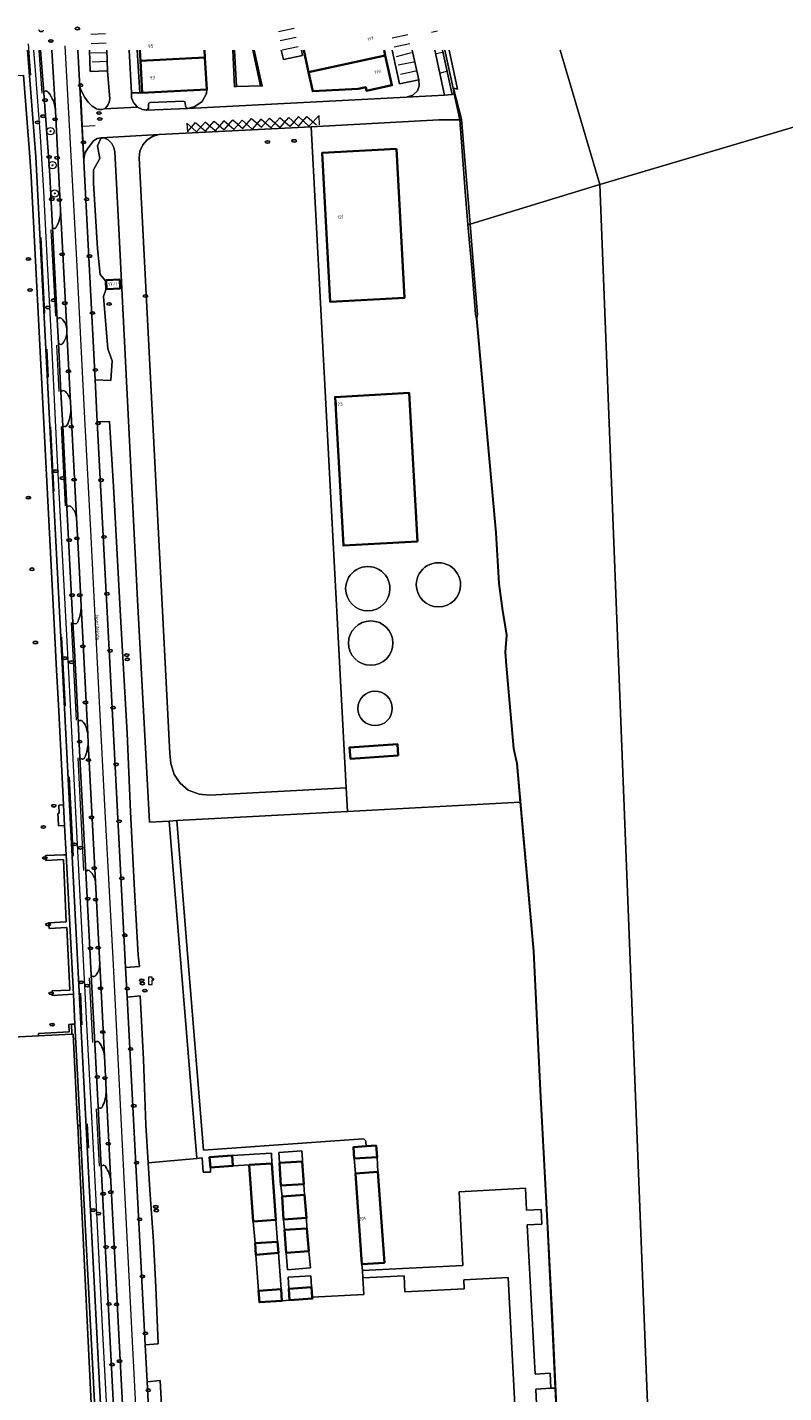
# Model space of a CAD drawing. Header units: metres. Extents: x 103671 to 105190, y 427150 to 429171.
# Tile 319 of 320: x 104665 to 104870, y 428800 to 429171. Entities that reach past the tile are written whole.
import ezdxf
from ezdxf.enums import TextEntityAlignment as Align

# ---------------------------------------------------------------- set-up
doc = ezdxf.new("R2010")
doc.units = ezdxf.units.M
for name, color, linetype, lineweight in [('B-WE-GR-BEPLANTING_CULTUUR_HEESTERS-GV', 253, 'Continuous', 18), ('B-WE-GR-BOOM-S', 253, 'Continuous', 25), ('B-WE-IE-MEUBILAIR-S', 253, 'Continuous', 25), ('B-WE-IE-TERREINAFSCHEIDING_KUNSTMATIG_HEKWERK-G', 253, 'IE-TERREINAFSCHEIDING_KUNSTMATIG-SO', 18), ('B-WE-IE-TERREINAFSCHEIDING_KUNSTMATIG_MUUR-GV', 253, 'Continuous', 18), ('B-WE-KL-WATER-S', 253, 'Continuous', 25), ('B-WE-OG-BEBOUWING-GV', 253, 'Continuous', 35), ('B-WE-OG-BEBOUWING-T18', 7, 'Continuous', 18), ('B-WE-OG-BEBOUWING_OPSLAGTANK-GV', 253, 'Continuous', 18), ('B-WE-OG-TERREIN_BEGROEID-GV', 253, 'Continuous', 18), ('B-WE-OG-TERREIN_ERF-GV', 253, 'Continuous', 18), ('B-WE-OG-TOPOGRAFIE-T18', 7, 'Continuous', 18), ('B-WE-OG-WATER-GV', 253, 'Continuous', 18), ('B-WE-OG-WEG-GV', 253, 'Continuous', 18), ('B-WE-VH-GESLOTENVERHARDING-GV', 253, 'Continuous', 18), ('B-WE-VH-GESLOTENVERHARDING_ASFALT-GV', 253, 'Continuous', 18), ('B-WE-VH-HALFVERHARDING_GRIND-GV', 253, 'Continuous', 18), ('B-WE-VH-ONVERHARD_ZAND-GV', 253, 'Continuous', 18), ('B-WE-VH-OPENVERHARDING_BETONELEMENT-GV', 253, 'Continuous', 18), ('B-WE-VH-OPENVERHARDING_BETONSTRAATSTEEN-GV', 253, 'Continuous', 18), ('B-WE-VH-OPENVERHARDING_TEGEL-GV', 253, 'Continuous', 18), ('B-WE-VW-MARKERING_PICTOGRAM-G', 253, 'Continuous', 18)]:
    doc.layers.add(name, color=color, linetype=linetype, lineweight=lineweight)
doc.styles.add('NLCS-ISO', font='NLCS-ISO.ttf')
doc.styles.add('NLCS-ISO-M500-T18', font='NLCS-ISO.ttf', dxfattribs={"height": 0.9})
doc.linetypes.add('IE-TERREINAFSCHEIDING_KUNSTMATIG-SO', pattern='A,4,[82,NLCS.SHX,S=0.75,R=90,X=0,Y=0],4,-2', length=10)

# ---------------------------------------------------------------- blocks, each defined once
blk = doc.blocks.new('SKL-WATER_POMP-SO')
at = {"color": 0, "linetype": 'ByBlock', "lineweight": 18}
blk.add_lwpolyline([(1, 1.09), (1, 2), (-1, 2), (-1, -2), (1, -2), (1, 0.57), (1.85, 0.57), (1.85, 1.09)], close=True, dxfattribs=at)
blk = doc.blocks.new('SIE-MEUBILAIR_PUT_RIOOLPUT-SO')
blk.add_ellipse((0, 0), major_axis=(1.25, 0), ratio=0.54)
at = {"style": 'NLCS-ISO'}
blk.add_text('ri', height=0.75, dxfattribs=at).set_placement((-0.04, 0.07), align=Align.MIDDLE_CENTER)
blk = doc.blocks.new('SIE-MEUBILAIR_PUT_KOLK-SO')
blk.add_ellipse((0, 0), major_axis=(1.25, 0), ratio=0.54)
at = {"style": 'NLCS-ISO'}
blk.add_text('klk', height=0.75, dxfattribs=at).set_placement((0.03, 0), align=Align.MIDDLE_CENTER)
blk = doc.blocks.new('SGR-BOOM_GBKN-SO')
at = {"linetype": 'ByBlock', "lineweight": 18}
h = blk.add_hatch(color=0, dxfattribs=at)
h.dxf.hatch_style = 1
edge = h.paths.add_edge_path()
edge.add_arc((0, 0), 0.25, 0, 360)
at = {"color": 0, "linetype": 'ByBlock', "lineweight": 18}
for radius in [2, 0.25]:
    blk.add_circle((0, 0), radius, dxfattribs=at)
at = {"color": 0, "linetype": 'ByBlock', "lineweight": 18, "style": 'NLCS-ISO'}
blk.add_attdef('SOORT', (2.5, 0), '', height=1.5, dxfattribs=at)

msp = doc.modelspace()

# ---------------------------------------------------------------- linework, layer by layer
at = {"layer": 'B-WE-GR-BEPLANTING_CULTUUR_HEESTERS-GV'}
for points in [[(104670.793, 429153.008, 0.677508), (104669.557, 429152.887)], [(104672.765, 429147.988, 0.1573478), (104670.793, 429153.008)], [(104672.846, 429116.24, 0.1467885), (104674.155, 429121.167)], [(104671.933, 429116.372, 0.6136805), (104672.846, 429116.24)], [(104674.334, 429091.729, 0.5095802), (104673.25, 429091.419)], [(104674.499, 429091.543, 0.0885145), (104674.334, 429091.729)], [(104675.83, 429088.816, 0.1575489), (104674.499, 429091.543)], [(104673.554, 429085.088, 0.6563847), (104674.748, 429084.961)], [(104674.766, 429084.996, 0.1632743), (104675.876, 429087.93)], [(104675.436, 429071.841, 0.5508088), (104674.248, 429071.675)], [(104676.867, 429068.801, 0.180253), (104675.436, 429071.841)], [(104676.184, 429063.391, 0.1025725), (104676.939, 429067.403)], [(104674.72, 429062.572, 0.0612919), (104674.847, 429062.454)], [(104674.847, 429062.454, 0.5217035), (104675.935, 429062.834)], [(104675.935, 429062.834, 0.0154735), (104676.184, 429063.391)], [(104677.088, 429040.496, 0.5825611), (104675.868, 429040.407)], [(104678.481, 429037.638, 0.1510706), (104677.088, 429040.496)], [(104679.017, 429009.94, 0.0899257), (104679.727, 429013.573)], [(104677.482, 429009.232, 0.6373345), (104678.695, 429009.201)], [(104678.695, 429009.201, 0.0193905), (104679.017, 429009.94)], [(104680.087, 428982.345, 0.6286909), (104678.885, 428982.148)], [(104680.946, 428981.045, 0.0984492), (104680.087, 428982.345)], [(104681.523, 428978.899, 0.0506395), (104680.946, 428981.045)], [(104680.621, 428972.468, 0.0544263), (104681.391, 428974.706)], [(104681.391, 428974.706, 0.0411152), (104681.647, 428976.504)], [(104679.382, 428972.548, 0.6039631), (104680.621, 428972.468)], [(104682.201, 428941.677, 0.5956523), (104680.986, 428941.585)], [(104683.596, 428938.869, 0.1500493), (104682.201, 428941.677)], [(104683.663, 428913.445, 0.1723676), (104684.757, 428916.449)], [(104682.435, 428913.595, 0.6157981), (104683.663, 428913.445)], [(104684.625, 428895.286, 0.6007354), (104683.399, 428894.983)], [(104686.043, 428891.626, 0.1196234), (104684.625, 428895.286)], [(104685.494, 428877.874, 0.1092232), (104686.526, 428882.294)], [(104684.29, 428877.772, 0.6427481), (104685.494, 428877.874)], [(104686.315, 428861.607, 0.7341509), (104685.134, 428861.478)], [(104687.807, 428857.566, 0.1155549), (104686.315, 428861.607)]]:
    msp.add_lwpolyline(points, format="xyb", dxfattribs=at)
at = {"layer": 'B-WE-GR-BEPLANTING_CULTUUR_HEESTERS-GV', "flags": 128}
for points in [[(104669.557, 429152.887), (104670.853, 429135.692), (104671.206, 429130.416), (104671.933, 429116.372)], [(104674.155, 429121.167), (104674.151, 429121.237), (104672.769, 429147.919), (104672.765, 429147.988)], [(104673.25, 429091.419), (104673.239, 429091.385), (104673.229, 429091.351), (104673.554, 429085.088)], [(104675.876, 429087.93), (104675.83, 429088.816)], [(104674.748, 429084.961), (104674.757, 429084.978), (104674.766, 429084.996)], [(104674.248, 429071.675), (104674.72, 429062.572)], [(104676.939, 429067.403), (104676.867, 429068.801)], [(104675.868, 429040.407), (104677.482, 429009.232)], [(104679.727, 429013.573), (104679.25, 429022.793), (104678.481, 429037.638)], [(104678.885, 428982.148), (104679.382, 428972.548)], [(104681.647, 428976.504), (104681.523, 428978.899)], [(104680.986, 428941.585), (104682.435, 428913.595)], [(104684.757, 428916.449), (104683.596, 428938.869)], [(104683.399, 428894.983), (104684.29, 428877.772)], [(104686.526, 428882.294), (104686.043, 428891.626)], [(104685.134, 428861.478), (104689.047, 428785.935)], [(104691.302, 428790.084), (104691.302, 428790.09), (104687.807, 428857.566)]]:
    msp.add_lwpolyline(points, dxfattribs=at)
at = {"layer": 'B-WE-IE-TERREINAFSCHEIDING_KUNSTMATIG_HEKWERK-G', "flags": 128}
msp.add_lwpolyline([(104668.159, 428897.068), (104677.229, 428897.523), (104677.533, 428897.538), (104678.743, 428873.376), (104678.774, 428872.754), (104678.776, 428872.718), (104679.075, 428866.612), (104679.077, 428866.571), (104683.225, 428780.555), (104683.558, 428773.654), (104682.916, 428773.623), (104684.149, 428750), (104685.994, 428714.644)], dxfattribs=at)
at = {"layer": 'B-WE-IE-TERREINAFSCHEIDING_KUNSTMATIG_MUUR-GV', "flags": 128}
for points in [[(104720.82, 429164.479), (104721.338, 429154.513), (104721.815, 429154.538), (104721.298, 429164.479)], [(104726.25, 429164.479), (104728.377, 429154.729), (104728.798, 429154.688), (104726.621, 429164.479)], [(104778.311, 429164.479), (104780.561, 429154.132), (104780.89, 429152.598), (104782.402, 429145.55), (104783.22, 429134.637), (104783.877, 429126.132), (104784.563, 429117.144), (104785.205, 429117.201), (104784.434, 429126.136), (104783.735, 429134.731), (104782.859, 429145.692), (104780.66, 429154.153), (104781.803, 429153.881), (104779.533, 429164.479)], [(104808.959, 428788.717), (104807.395, 428822.233), (104806.295, 428844.96), (104804.253, 428882.265), (104802.499, 428920.033), (104797.961, 428970.949), (104797.072, 428975.043), (104795.073, 428997.526), (104794.81, 429001.111), (104795.176, 429005.736), (104794.82, 429008.052), (104794.501, 429009.74), (104794.036, 429012.361), (104793.077, 429019.75), (104792.244, 429033.478), (104787.299, 429088.648), (104787.002, 429091.621), (104787.197, 429092.739), (104786.175, 429104.699), (104785.205, 429117.201), (104784.563, 429117.144), (104785.715, 429104.29), (104786.66, 429092.79), (104786.911, 429091.516), (104787.2, 429088.639), (104792.145, 429033.471), (104792.977, 429019.74), (104793.938, 429012.346), (104794.403, 429009.722), (104794.722, 429008.035), (104795.076, 429005.732), (104794.71, 429001.111), (104794.974, 428997.518), (104796.974, 428975.027), (104797.862, 428970.933), (104798.798, 428960.429), (104802.4, 428920.026), (104804.153, 428882.26), (104806.196, 428844.955), (104807.283, 428822.505), (104808.263, 428801.501), (104808.859, 428788.712)]]:
    msp.add_lwpolyline(points, dxfattribs=at)
at = {"layer": 'B-WE-OG-BEBOUWING-GV', "flags": 128}
for points in [[(104695.605, 429164.479), (104695.772, 429161.522), (104713.28, 429162.469), (104713.171, 429164.479)], [(104740.085, 429164.479), (104741.395, 429158.457), (104762.191, 429162.983), (104761.864, 429164.479)]]:
    msp.add_lwpolyline(points, dxfattribs=at)
for points in [[(104713.28, 429162.469), (104695.772, 429161.522), (104696.262, 429152.839), (104703.136, 429153.202), (104713.751, 429153.762)], [(104762.191, 429162.983), (104741.395, 429158.457), (104742.519, 429153.289), (104754.785, 429153.942), (104756.866, 429154.377), (104757.074, 429153.419), (104763.958, 429154.915)], [(104765.266, 429137.691), (104745.087, 429136.62), (104747.206, 429096.187), (104767.388, 429097.245)], [(104690.199, 429102.188), (104686.486, 429102.01), (104686.583, 429099.615), (104690.296, 429099.794)], [(104770.886, 429031.152), (104768.702, 429071.446), (104748.559, 429070.354), (104750.818, 429030.064)], [(104765.7, 428973.069), (104765.496, 428976.164), (104752.522, 428975.31), (104752.731, 428972.216)], [(104759.937, 428864.192), (104759.68, 428867.311), (104757.016, 428867.107), (104753.548, 428866.842), (104753.764, 428863.762)], [(104720.69, 428864.605), (104714.524, 428864.182), (104714.772, 428861.322), (104720.87, 428861.777)], [(104731.446, 428862.462), (104725.313, 428862.062), (104726.39, 428846.676), (104732.532, 428847.118)], [(104740.078, 428856.807), (104739.645, 428862.995), (104733.505, 428862.593), (104733.901, 428856.446)], [(104760.187, 428860.179), (104754.068, 428859.714), (104755.826, 428835.108), (104761.957, 428835.526)], [(104734.19, 428853.485), (104734.616, 428847.289), (104740.784, 428847.719), (104740.303, 428853.895)], [(104735.27, 428838.235), (104741.44, 428838.656), (104740.943, 428844.841), (104734.828, 428844.418)], [(104726.86, 428840.822), (104727.086, 428837.675), (104733.232, 428838.168), (104732.985, 428841.215)], [(104742.156, 428828.877), (104736.012, 428828.452), (104736.236, 428825.353), (104742.401, 428825.799), (104742.369, 428826.195)], [(104733.942, 428828.361), (104727.801, 428827.932), (104728.056, 428824.806), (104734.174, 428825.185)]]:
    msp.add_lwpolyline(points, close=True, dxfattribs=at)
at = {"layer": 'B-WE-OG-BEBOUWING_OPSLAGTANK-GV'}
for points in [[(104782.589, 429019.412, 1.0000833), (104770.583, 429019.409)], [(104763.452, 429018.373, 1.0000832), (104751.435, 429018.373)], [(104751.435, 429018.373, 0.9999168), (104763.452, 429018.373)], [(104770.583, 429019.409, 0.9999167), (104782.589, 429019.412)], [(104764.265, 429003.6, 1), (104752.217, 429003.6)], [(104752.217, 429003.6, 1), (104764.265, 429003.6)], [(104764.078, 428985.873, 1), (104754.774, 428985.873)], [(104754.774, 428985.873, 1), (104764.078, 428985.873)]]:
    msp.add_lwpolyline(points, format="xyb", dxfattribs=at)
at = {"layer": 'B-WE-OG-TERREIN_BEGROEID-GV'}
msp.add_lwpolyline([(104668.246, 429169.938, 0.6624417), (104669.498, 429169.817)], format="xyb", dxfattribs=at)
at = {"layer": 'B-WE-OG-TERREIN_BEGROEID-GV', "flags": 128}
for points in [[(104683.491, 429075.042), (104684.083, 429063.64), (104687.359, 429063.726), (104688.506, 429046.101), (104690.422, 429010.896), (104692.151, 428979.147), (104693.116, 428957.794), (104694.198, 428936.565), (104695.134, 428918.952), (104695.569, 428915.899), (104691.777, 428915.569), (104692.194, 428907.553), (104695.709, 428907.932), (104696.666, 428890.657), (104697.269, 428872.957), (104697.891, 428862.615), (104711.128, 428863.823), (104703.601, 428955.33), (104698.22, 428955.046), (104695.034, 429015.323), (104689.896, 429115.966), (104689.27, 429128.232), (104688.874, 429136.884), (104688.593, 429138.002), (104688.022, 429139.146), (104687.012, 429140.142), (104686.144, 429140.573), (104685.129, 429140.701), (104684.184, 429138.527), (104684.791, 429135.056), (104683.052, 429131.966), (104683.058, 429128.321), (104684.183, 429110.675), (104684.834, 429103.628), (104686.324, 429101.869), (104686.427, 429099.401), (104685.776, 429097.606), (104686.993, 429083.45), (104688.084, 429080.203), (104687.79, 429074.8)], [(104690.199, 429102.188), (104690.296, 429099.794), (104686.583, 429099.615), (104686.486, 429102.01)]]:
    msp.add_lwpolyline(points, close=True, dxfattribs=at)
at = {"layer": 'B-WE-OG-TERREIN_ERF-GV', "flags": 128}
for points in [[(104678.843, 429164.479), (104679.369, 429154.358), (104679.861, 429153.156), (104680.721, 429151.617), (104681.645, 429150.344), (104682.715, 429149.273), (104683.888, 429148.514), (104684.52, 429148.322), (104685.334, 429148.342), (104685.917, 429148.516), (104686.275, 429148.69), (104686.981, 429149.524), (104687.354, 429150.335), (104687.483, 429151.228), (104687.315, 429153.271), (104686.855, 429158.846), (104682.121, 429158.605), (104681.938, 429164.479)], [(104694.879, 429164.479), (104695.659, 429152.839), (104696.262, 429152.839), (104695.772, 429161.522), (104695.605, 429164.479)], [(104713.171, 429164.479), (104713.28, 429162.469), (104713.751, 429153.762), (104713.724, 429152.654), (104712.523, 429150.475), (104710.511, 429149.169), (104708.659, 429148.597), (104767.89, 429151.717), (104769.652, 429152.259), (104770.928, 429153.431), (104771.408, 429154.798), (104771.258, 429156.405), (104766.019, 429155.322), (104764.054, 429164.479)], [(104726.621, 429164.479), (104728.798, 429154.688), (104728.377, 429154.729), (104721.815, 429154.538), (104721.338, 429154.513), (104720.82, 429164.479)], [(104739.426, 429164.479), (104739.737, 429163.029), (104734.54, 429161.913), (104733.989, 429164.479)], [(104761.864, 429164.479), (104762.191, 429162.983), (104763.958, 429154.915), (104757.074, 429153.419), (104756.866, 429154.377), (104754.785, 429153.942), (104742.519, 429153.289), (104741.395, 429158.457), (104740.085, 429164.479)], [(104599.998, 428893.497), (104668.159, 428897.068), (104668.127, 428897.704), (104676.428, 428898.133), (104676.334, 428900.175), (104677.093, 428900.191), (104678.025, 428900.21), (104677.603, 428908.352), (104671.898, 428907.982), (104671.847, 428909.239), (104676.62, 428909.472), (104675.809, 428926.45), (104671.017, 428926.192), (104670.905, 428927.753), (104675.692, 428927.979), (104674.918, 428944.932), (104670.107, 428944.666), (104670.05, 428945.956), (104674.947, 428946.135), (104675.646, 428946.161), (104675.235, 428954.11), (104673.606, 428954.026), (104673.454, 428956.215), (104673.394, 428957.413), (104673.793, 428957.433), (104673.675, 428959.682), (104674.943, 428959.747), (104674.561, 428967.135), (104673.542, 428986.809), (104672.969, 428997.883), (104672.859, 429000), (104666.121, 429130.177), (104665.776, 429135.502), (104664.068, 429157.693)], [(104608.803, 428760.929), (104673.938, 428764.108), (104674.627, 428750), (104676.377, 428714.135), (104685.994, 428714.644), (104684.149, 428750), (104682.916, 428773.623), (104683.558, 428773.654), (104683.225, 428780.555), (104679.077, 428866.571), (104679.075, 428866.612), (104678.776, 428872.718), (104678.774, 428872.754), (104678.743, 428873.376), (104677.533, 428897.538), (104677.229, 428897.523), (104668.159, 428897.068), (104599.998, 428893.497)], [(104797.282, 428796.885), (104795.472, 428831.498), (104783.473, 428830.87), (104783.599, 428828.462), (104767.513, 428827.621), (104767.286, 428831.972), (104756.129, 428831.389), (104756.363, 428826.927), (104742.369, 428826.195), (104742.401, 428825.799), (104736.236, 428825.353), (104734.174, 428825.185), (104728.056, 428824.806), (104727.801, 428827.932), (104727.086, 428837.675), (104726.86, 428840.822), (104726.39, 428846.676), (104725.313, 428862.062), (104720.87, 428861.777), (104714.772, 428861.322), (104714.772, 428860.131), (104712.812, 428860.131), (104712.505, 428863.934), (104711.128, 428863.823), (104697.891, 428862.615), (104698.331, 428855.297), (104699.359, 428841.242), (104699.935, 428828.889), (104700.629, 428813.507), (104697.094, 428813.248), (104697.614, 428803.247), (104701.109, 428803.538), (104701.88, 428789.973)], [(104808.859, 428788.712), (104808.263, 428801.501), (104807.072, 428801.471), (104803.009, 428801.259), (104803.221, 428797.196)]]:
    msp.add_lwpolyline(points, dxfattribs=at)
for points in [[(104742.044, 429143.685), (104751.561, 428964.349), (104751.902, 428957.883), (104798.798, 428960.429), (104797.862, 428970.933), (104796.974, 428975.027), (104794.974, 428997.518), (104794.71, 429001.111), (104795.076, 429005.732), (104794.722, 429008.035), (104794.403, 429009.722), (104793.938, 429012.346), (104792.977, 429019.74), (104792.145, 429033.471), (104787.2, 429088.639), (104786.911, 429091.516), (104786.66, 429092.79), (104785.715, 429104.29), (104784.563, 429117.144), (104783.877, 429126.132), (104783.22, 429134.637), (104782.402, 429145.55), (104776.682, 429145.501)], [(104765.266, 429137.691), (104767.388, 429097.245), (104747.206, 429096.187), (104745.087, 429136.62)], [(104768.702, 429071.446), (104770.886, 429031.152), (104750.818, 429030.064), (104748.559, 429070.354)], [(104765.496, 428976.164), (104765.7, 428973.069), (104752.731, 428972.216), (104752.522, 428975.31)], [(104759.68, 428867.311), (104759.937, 428864.192), (104760.187, 428860.179), (104761.957, 428835.526), (104755.826, 428835.108), (104755.976, 428833.373), (104783.23, 428834.798), (104782.186, 428854.777), (104800.161, 428855.717), (104800.471, 428849.794), (104804.463, 428850.003), (104804.672, 428846.01), (104800.68, 428845.801), (104802.796, 428805.322), (104806.859, 428805.534), (104807.072, 428801.471), (104808.263, 428801.501), (104807.283, 428822.505), (104806.196, 428844.955), (104804.153, 428882.26), (104802.4, 428920.026), (104798.798, 428960.429), (104751.902, 428957.883), (104705.632, 428955.438), (104708.195, 428923.864), (104712.888, 428866.026), (104756.15, 428869.084), (104756.561, 428868.984), (104756.853, 428868.7), (104756.937, 428868.333), (104757.016, 428867.107)], [(104733.505, 428862.593), (104739.645, 428862.995), (104739.712, 428863.39), (104739.566, 428865.837), (104733.334, 428865.466)], [(104725.313, 428862.062), (104731.446, 428862.462), (104731.295, 428865.284), (104720.69, 428864.605), (104720.87, 428861.777)], [(104754.068, 428859.714), (104760.187, 428860.179), (104759.937, 428864.192), (104753.764, 428863.762)], [(104734.19, 428853.485), (104740.303, 428853.895), (104740.078, 428856.807), (104733.901, 428856.446)], [(104734.828, 428844.418), (104740.943, 428844.841), (104740.784, 428847.719), (104734.616, 428847.289)], [(104732.532, 428847.118), (104726.39, 428846.676), (104726.86, 428840.822), (104732.985, 428841.215)], [(104727.801, 428827.932), (104733.942, 428828.361), (104733.232, 428838.168), (104727.086, 428837.675)], [(104741.44, 428838.656), (104735.27, 428838.235), (104735.669, 428833.574), (104741.866, 428834.105)], [(104736.012, 428828.452), (104742.156, 428828.877), (104741.977, 428831.984), (104735.838, 428831.63)]]:
    msp.add_lwpolyline(points, close=True, dxfattribs=at)
at = {"layer": 'B-WE-OG-TERREIN_ERF-GV'}
for points in [[(104770.583, 429019.409, -1.0000833), (104782.589, 429019.412)], [(104751.435, 429018.373, -1.0000832), (104763.452, 429018.373)], [(104763.452, 429018.373, -0.9999168), (104751.435, 429018.373)], [(104782.589, 429019.412, -0.9999167), (104770.583, 429019.409)], [(104752.217, 429003.6, -1), (104764.265, 429003.6)], [(104764.265, 429003.6, -1), (104752.217, 429003.6)], [(104754.774, 428985.873, -1), (104764.078, 428985.873)], [(104764.078, 428985.873, -1), (104754.774, 428985.873)]]:
    msp.add_lwpolyline(points, format="xyb", dxfattribs=at)
at = {"layer": 'B-WE-OG-WATER-GV', "flags": 128}
for points in [[(104779.533, 429164.479), (104781.803, 429153.881), (104780.66, 429154.153), (104782.859, 429145.692), (104783.735, 429134.731), (104784.434, 429126.136), (104785.205, 429117.201), (104820.378, 429128.031), (104809.591, 429164.479)], [(104809.591, 429164.479), (104820.378, 429128.031), (104879.52, 429145.541), (104874.996, 429164.479)], [(104879.52, 429145.541), (104820.378, 429128.031), (104836.952, 428702.54)]]:
    msp.add_lwpolyline(points, dxfattribs=at)
msp.add_lwpolyline([(104836.952, 428702.54), (104820.378, 429128.031), (104785.205, 429117.201), (104786.175, 429104.699), (104787.197, 429092.739), (104787.002, 429091.621), (104787.299, 429088.648), (104792.244, 429033.478), (104793.077, 429019.75), (104794.036, 429012.361), (104794.501, 429009.74), (104794.82, 429008.052), (104795.176, 429005.736), (104794.81, 429001.111), (104795.073, 428997.526), (104797.072, 428975.043), (104797.961, 428970.949), (104802.499, 428920.033), (104804.253, 428882.265), (104806.295, 428844.96), (104807.395, 428822.233), (104808.959, 428788.717), (104813.699, 428695.743)], close=True, dxfattribs=at)
at = {"layer": 'B-WE-OG-WEG-GV', "flags": 128}
msp.add_lwpolyline([(104680.409, 429134.352), (104683.491, 429075.042), (104687.79, 429074.8), (104688.084, 429080.203), (104686.993, 429083.45), (104685.776, 429097.606), (104686.427, 429099.401), (104686.324, 429101.869), (104684.834, 429103.628), (104684.183, 429110.675), (104683.058, 429128.321), (104683.052, 429131.966), (104684.791, 429135.056), (104684.184, 429138.527), (104685.129, 429140.701), (104684.062, 429140.441), (104683.067, 429139.872), (104681.673, 429138.055)], dxfattribs=at)
at = {"layer": 'B-WE-OG-WEG-GV'}
msp.add_lwpolyline([(104681.673, 429138.055, 0.1536349), (104680.409, 429134.352)], format="xyb", dxfattribs=at)
at = {"layer": 'B-WE-OG-WEG-GV', "flags": 128}
for points in [[(104691.777, 428915.569), (104695.569, 428915.899), (104695.134, 428918.952), (104694.198, 428936.565), (104693.116, 428957.794), (104692.151, 428979.147), (104690.422, 429010.896), (104688.506, 429046.101), (104687.359, 429063.726), (104684.083, 429063.64), (104687.39, 429000)], [(104692.194, 428907.553), (104697.094, 428813.248), (104700.629, 428813.507), (104699.935, 428828.889), (104699.359, 428841.242), (104698.331, 428855.297), (104697.891, 428862.615), (104697.269, 428872.957), (104696.666, 428890.657), (104695.709, 428907.932)], [(104697.614, 428803.247), (104699.19, 428772.913), (104702.909, 428773.212), (104701.88, 428789.973), (104701.109, 428803.538)]]:
    msp.add_lwpolyline(points, close=True, dxfattribs=at)
at = {"layer": 'B-WE-VH-GESLOTENVERHARDING-GV', "flags": 128}
for points in [[(104721.298, 429164.479), (104721.815, 429154.538), (104728.377, 429154.729), (104726.25, 429164.479)], [(104700.911, 429141.528), (104742.044, 429143.685), (104776.682, 429145.501), (104782.402, 429145.55), (104780.89, 429152.598), (104780.325, 429152.421), (104778.264, 429152.264), (104767.89, 429151.717), (104708.659, 429148.597), (104697.467, 429148.158), (104696.343, 429148.313), (104695.006, 429148.992), (104685.917, 429148.516), (104685.334, 429148.342), (104684.52, 429148.322), (104683.888, 429148.514), (104682.715, 429149.273), (104681.645, 429150.344), (104680.721, 429151.617), (104679.861, 429153.156), (104679.369, 429154.358), (104680.409, 429134.352)], [(104681.673, 429138.055), (104683.067, 429139.872), (104684.062, 429140.441), (104685.129, 429140.701), (104700.911, 429141.528)]]:
    msp.add_lwpolyline(points, dxfattribs=at)
msp.add_lwpolyline([(104685.129, 429140.701), (104686.144, 429140.573), (104687.012, 429140.142), (104688.022, 429139.146), (104688.593, 429138.002), (104688.874, 429136.884), (104689.27, 429128.232), (104689.896, 429115.966), (104695.034, 429015.323), (104698.22, 428955.046), (104703.601, 428955.33), (104705.632, 428955.438), (104751.902, 428957.883), (104751.561, 428964.349), (104714.534, 428962.392), (104711.758, 428962.593), (104708.763, 428963.723), (104706.53, 428965.59), (104704.901, 428967.956), (104704.007, 428970.979), (104703.756, 428973.633), (104695.403, 429135.266), (104695.643, 429137.023), (104696.408, 429138.796), (104697.595, 429140.103), (104699.276, 429141.124), (104700.911, 429141.528)], close=True, dxfattribs=at)
at = {"layer": 'B-WE-VH-GESLOTENVERHARDING-GV'}
msp.add_lwpolyline([(104680.409, 429134.352, -0.1536349), (104681.673, 429138.055)], format="xyb", dxfattribs=at)
at = {"layer": 'B-WE-VH-GESLOTENVERHARDING_ASFALT-GV', "flags": 128}
for points in [[(104665.163, 429164.479), (104667.387, 429135.468), (104667.694, 429130.248), (104674.44, 429000), (104687.388, 428750), (104689.54, 428708.439)], [(104680.986, 428941.585), (104679.382, 428972.548), (104678.885, 428982.148), (104677.96, 429000), (104677.482, 429009.232), (104675.868, 429040.407), (104674.72, 429062.572), (104674.248, 429071.675), (104673.554, 429085.088), (104673.229, 429091.351), (104671.933, 429116.372), (104671.206, 429130.416), (104670.853, 429135.692), (104669.557, 429152.887), (104668.666, 429164.479)], [(104671.807, 429164.479), (104672.765, 429147.988), (104672.769, 429147.919), (104674.151, 429121.237), (104674.155, 429121.167), (104675.83, 429088.816), (104675.876, 429087.93), (104676.867, 429068.801), (104676.939, 429067.403), (104678.114, 429044.722), (104678.481, 429037.638), (104679.25, 429022.793), (104679.727, 429013.573), (104680.43, 429000), (104681.523, 428978.899), (104681.647, 428976.504), (104683.596, 428938.869), (104684.757, 428916.449), (104686.043, 428891.626), (104686.526, 428882.294), (104687.807, 428857.566), (104691.302, 428790.09)], [(104710.208, 428603.725), (104708.167, 428628.373), (104707.129, 428640.911), (104706.76, 428645.366), (104702.934, 428701.515), (104702.67, 428705.947), (104700.381, 428750), (104699.708, 428762.953), (104699.19, 428772.913), (104697.614, 428803.247), (104697.094, 428813.248), (104692.194, 428907.553), (104691.777, 428915.569), (104687.39, 429000), (104684.083, 429063.64), (104683.491, 429075.042), (104680.409, 429134.352), (104679.369, 429154.358), (104678.843, 429164.479)], [(104693.061, 428708.423), (104692.14, 428726.214), (104691.223, 428743.92), (104690.908, 428750), (104689.947, 428768.548), (104689.047, 428785.935), (104685.134, 428861.478), (104684.29, 428877.772), (104683.399, 428894.983), (104682.435, 428913.595), (104680.986, 428941.585)]]:
    msp.add_lwpolyline(points, dxfattribs=at)
at = {"layer": 'B-WE-VH-HALFVERHARDING_GRIND-GV', "flags": 128}
msp.add_lwpolyline([(104777.687, 429164.479), (104780.325, 429152.421), (104780.89, 429152.598), (104780.561, 429154.132), (104778.311, 429164.479)], dxfattribs=at)
for points in [[(104674.943, 428959.747), (104673.675, 428959.682), (104673.793, 428957.433), (104673.394, 428957.413), (104673.454, 428956.215), (104673.606, 428954.026), (104675.235, 428954.11)], [(104675.646, 428946.161), (104674.947, 428946.135), (104670.05, 428945.956), (104670.107, 428944.666), (104674.918, 428944.932), (104675.692, 428927.979), (104670.905, 428927.753), (104671.017, 428926.192), (104675.809, 428926.45), (104676.62, 428909.472), (104671.847, 428909.239), (104671.898, 428907.982), (104677.603, 428908.352)], [(104677.093, 428900.191), (104676.334, 428900.175), (104676.428, 428898.133), (104668.127, 428897.704), (104668.159, 428897.068), (104677.229, 428897.523), (104677.226, 428897.579)]]:
    msp.add_lwpolyline(points, close=True, dxfattribs=at)
at = {"layer": 'B-WE-VH-ONVERHARD_ZAND-GV', "flags": 128}
for points in [[(104742.044, 429143.685), (104700.911, 429141.528), (104699.276, 429141.124), (104697.595, 429140.103), (104696.408, 429138.796), (104695.643, 429137.023), (104695.403, 429135.266), (104703.756, 428973.633), (104704.007, 428970.979), (104704.901, 428967.956), (104706.53, 428965.59), (104708.763, 428963.723), (104711.758, 428962.593), (104714.534, 428962.392), (104751.561, 428964.349)], [(104678.025, 428900.21), (104677.093, 428900.191), (104677.226, 428897.579), (104677.229, 428897.523), (104677.533, 428897.538), (104678.743, 428873.376), (104678.774, 428872.754), (104678.776, 428872.718), (104679.446, 428872.753)], [(104679.762, 428866.648), (104679.075, 428866.612), (104679.077, 428866.571), (104683.225, 428780.555), (104684.216, 428780.606)]]:
    msp.add_lwpolyline(points, close=True, dxfattribs=at)
at = {"layer": 'B-WE-VH-OPENVERHARDING_BETONELEMENT-GV', "flags": 128}
for points in [[(104731.446, 428862.462), (104732.532, 428847.118), (104732.985, 428841.215), (104733.232, 428838.168), (104733.942, 428828.361), (104734.174, 428825.185), (104736.236, 428825.353), (104736.012, 428828.452), (104735.838, 428831.63), (104741.977, 428831.984), (104742.156, 428828.877), (104742.369, 428826.195), (104756.363, 428826.927), (104756.129, 428831.389), (104755.976, 428833.373), (104755.826, 428835.108), (104754.068, 428859.714), (104753.764, 428863.762), (104753.548, 428866.842), (104757.016, 428867.107), (104756.937, 428868.333), (104756.853, 428868.7), (104756.561, 428868.984), (104756.15, 428869.084), (104712.888, 428866.026), (104708.195, 428923.864), (104705.632, 428955.438), (104703.601, 428955.33), (104711.128, 428863.823), (104712.505, 428863.934), (104712.812, 428860.131), (104714.772, 428860.131), (104714.772, 428861.322), (104714.524, 428864.182), (104720.69, 428864.605), (104731.295, 428865.284)], [(104734.616, 428847.289), (104734.19, 428853.485), (104733.901, 428856.446), (104733.505, 428862.593), (104733.334, 428865.466), (104739.566, 428865.837), (104739.712, 428863.39), (104739.645, 428862.995), (104740.078, 428856.807), (104740.303, 428853.895), (104740.784, 428847.719), (104740.943, 428844.841), (104741.44, 428838.656), (104741.866, 428834.105), (104735.669, 428833.574), (104735.27, 428838.235), (104734.828, 428844.418)], [(104783.23, 428834.798), (104755.976, 428833.373), (104756.129, 428831.389), (104767.286, 428831.972), (104767.513, 428827.621), (104783.599, 428828.462), (104783.473, 428830.87), (104795.472, 428831.498), (104797.282, 428796.885), (104803.221, 428797.196), (104803.009, 428801.259), (104807.072, 428801.471), (104806.859, 428805.534), (104802.796, 428805.322), (104800.68, 428845.801), (104804.672, 428846.01), (104804.463, 428850.003), (104800.471, 428849.794), (104800.161, 428855.717), (104782.186, 428854.777)]]:
    msp.add_lwpolyline(points, close=True, dxfattribs=at)
at = {"layer": 'B-WE-VH-OPENVERHARDING_BETONSTRAATSTEEN-GV'}
for points in [[(104669.498, 429169.817, -0.6624417), (104668.246, 429169.938)], [(104669.557, 429152.887, -0.677508), (104670.793, 429153.008)], [(104670.793, 429153.008, -0.1573478), (104672.765, 429147.988)], [(104674.155, 429121.167, -0.1467885), (104672.846, 429116.24)], [(104672.846, 429116.24, -0.6136805), (104671.933, 429116.372)], [(104673.25, 429091.419, -0.5095802), (104674.334, 429091.729)], [(104674.334, 429091.729, -0.0885145), (104674.499, 429091.543)], [(104674.499, 429091.543, -0.1575489), (104675.83, 429088.816)], [(104674.748, 429084.961, -0.6563847), (104673.554, 429085.088)], [(104675.876, 429087.93, -0.1632743), (104674.766, 429084.996)], [(104674.248, 429071.675, -0.5508088), (104675.436, 429071.841)], [(104675.436, 429071.841, -0.180253), (104676.867, 429068.801)], [(104676.939, 429067.403, -0.1025725), (104676.184, 429063.391)], [(104674.847, 429062.454, -0.0612919), (104674.72, 429062.572)], [(104675.935, 429062.834, -0.5217035), (104674.847, 429062.454)], [(104676.184, 429063.391, -0.0154735), (104675.935, 429062.834)], [(104675.868, 429040.407, -0.5825611), (104677.088, 429040.496)], [(104677.088, 429040.496, -0.1510706), (104678.481, 429037.638)], [(104679.727, 429013.573, -0.0899257), (104679.017, 429009.94)], [(104678.695, 429009.201, -0.6373345), (104677.482, 429009.232)], [(104679.017, 429009.94, -0.0193905), (104678.695, 429009.201)], [(104678.885, 428982.148, -0.6286909), (104680.087, 428982.345)], [(104680.087, 428982.345, -0.0984492), (104680.946, 428981.045)], [(104680.946, 428981.045, -0.0506395), (104681.523, 428978.899)], [(104681.391, 428974.706, -0.0544263), (104680.621, 428972.468)], [(104681.647, 428976.504, -0.0411152), (104681.391, 428974.706)], [(104680.621, 428972.468, -0.6039631), (104679.382, 428972.548)], [(104680.986, 428941.585, -0.5956523), (104682.201, 428941.677)], [(104682.201, 428941.677, -0.1500493), (104683.596, 428938.869)], [(104684.757, 428916.449, -0.1723676), (104683.663, 428913.445)], [(104683.663, 428913.445, -0.6157981), (104682.435, 428913.595)], [(104683.399, 428894.983, -0.6007354), (104684.625, 428895.286)], [(104684.625, 428895.286, -0.1196234), (104686.043, 428891.626)], [(104686.526, 428882.294, -0.1092232), (104685.494, 428877.874)], [(104685.494, 428877.874, -0.6427481), (104684.29, 428877.772)], [(104685.134, 428861.478, -0.7341509), (104686.315, 428861.607)], [(104686.315, 428861.607, -0.1155549), (104687.807, 428857.566)]]:
    msp.add_lwpolyline(points, format="xyb", dxfattribs=at)
at = {"layer": 'B-WE-VH-OPENVERHARDING_BETONSTRAATSTEEN-GV', "flags": 128}
for points in [[(104668.666, 429164.479), (104669.557, 429152.887)], [(104672.765, 429147.988), (104671.807, 429164.479)], [(104681.938, 429164.479), (104682.121, 429158.605), (104686.855, 429158.846), (104686.699, 429164.479)], [(104686.699, 429164.479), (104686.855, 429158.846), (104687.315, 429153.271), (104687.483, 429151.228), (104687.354, 429150.335), (104686.981, 429149.524), (104686.275, 429148.69), (104685.917, 429148.516), (104695.006, 429148.992), (104693.918, 429150.257), (104693.38, 429151.467), (104693.38, 429152.839), (104692.769, 429164.479)], [(104692.769, 429164.479), (104693.38, 429152.839), (104695.659, 429152.839), (104694.879, 429164.479)], [(104733.989, 429164.479), (104734.54, 429161.913), (104739.737, 429163.029), (104739.426, 429164.479)], [(104764.054, 429164.479), (104766.019, 429155.322), (104771.258, 429156.405), (104769.481, 429164.479)], [(104769.481, 429164.479), (104771.258, 429156.405), (104771.408, 429154.798), (104770.928, 429153.431), (104769.652, 429152.259), (104767.89, 429151.717), (104778.264, 429152.264), (104775.591, 429164.479)], [(104775.591, 429164.479), (104778.264, 429152.264), (104780.325, 429152.421), (104777.687, 429164.479)], [(104675.83, 429088.816), (104674.155, 429121.167)], [(104671.933, 429116.372), (104673.229, 429091.351), (104673.239, 429091.385), (104673.25, 429091.419)], [(104673.554, 429085.088), (104674.248, 429071.675)], [(104674.766, 429084.996), (104674.757, 429084.978), (104674.748, 429084.961)], [(104676.867, 429068.801), (104675.876, 429087.93)], [(104678.481, 429037.638), (104678.114, 429044.722), (104676.939, 429067.403)], [(104674.72, 429062.572), (104675.868, 429040.407)], [(104680.43, 429000), (104679.727, 429013.573)], [(104677.482, 429009.232), (104677.96, 429000), (104678.885, 428982.148)], [(104681.523, 428978.899), (104680.43, 429000)], [(104683.596, 428938.869), (104681.647, 428976.504)], [(104679.382, 428972.548), (104680.986, 428941.585)], [(104686.043, 428891.626), (104684.757, 428916.449)], [(104682.435, 428913.595), (104683.399, 428894.983)], [(104687.807, 428857.566), (104686.526, 428882.294)], [(104684.29, 428877.772), (104685.134, 428861.478)]]:
    msp.add_lwpolyline(points, dxfattribs=at)
msp.add_lwpolyline([(104697.961, 429149.755), (104697.952, 429148.743), (104697.832, 429148.438), (104697.467, 429148.158), (104708.659, 429148.597), (104708.174, 429148.885), (104707.968, 429149.245), (104707.959, 429150.155), (104707.788, 429150.447), (104707.427, 429150.567), (104698.424, 429150.228), (104698.098, 429150.047)], close=True, dxfattribs=at)
at = {"layer": 'B-WE-VH-OPENVERHARDING_TEGEL-GV', "flags": 128}
for points in [[(104661.755, 429164.479), (104662.338, 429157.56), (104664.068, 429157.693), (104665.776, 429135.502), (104666.121, 429130.177), (104672.859, 429000), (104672.969, 428997.883), (104673.542, 428986.809), (104674.561, 428967.135), (104674.943, 428959.747), (104675.235, 428954.11), (104675.646, 428946.161), (104677.603, 428908.352), (104678.025, 428900.21), (104679.446, 428872.753), (104679.762, 428866.648), (104684.216, 428780.606)], [(104689.54, 428708.439), (104687.388, 428750), (104674.44, 429000), (104667.694, 429130.248), (104667.387, 429135.468), (104665.163, 429164.479)]]:
    msp.add_lwpolyline(points, dxfattribs=at)
for points in [[(104697.952, 429148.743), (104697.961, 429149.755), (104698.098, 429150.047), (104698.424, 429150.228), (104707.427, 429150.567), (104707.788, 429150.447), (104707.959, 429150.155), (104707.968, 429149.245), (104708.174, 429148.885), (104708.659, 429148.597), (104710.511, 429149.169), (104712.523, 429150.475), (104713.724, 429152.654), (104713.751, 429153.762), (104703.136, 429153.202), (104696.262, 429152.839), (104695.659, 429152.839), (104693.38, 429152.839), (104693.38, 429151.467), (104693.918, 429150.257), (104695.006, 429148.992), (104696.343, 429148.313), (104697.467, 429148.158), (104697.832, 429148.438)], [(104679.446, 428872.753), (104678.776, 428872.718), (104679.075, 428866.612), (104679.762, 428866.648)]]:
    msp.add_lwpolyline(points, close=True, dxfattribs=at)
at = {"layer": 'B-WE-VW-MARKERING_PICTOGRAM-G', "flags": 128}
for points in [[(104733.268, 429169.502), (104737.517, 429170.403)], [(104774.748, 429169.304), (104776.297, 429169.648)], [(104665.342, 429166.127), (104666.022, 429157.697)], [(104682.3, 429168.802), (104686.283, 429168.944)], [(104682.402, 429166.265), (104686.455, 429166.432)], [(104733.704, 429167.023), (104738.043, 429167.939)], [(104764.048, 429167.78), (104768.267, 429168.727)], [(104764.619, 429165.302), (104768.823, 429166.248)], [(104667.305, 429158.883), (104666.883, 429164.479)], [(104668.209, 429164.479), (104669.098, 429152.767)], [(104675.334, 429165.653), (104678.481, 429107.593)], [(104682.356, 429163.699), (104686.514, 429163.832)], [(104734.259, 429164.529), (104738.538, 429165.476)], [(104765.182, 429162.762), (104769.317, 429163.818)], [(104776.067, 429163.537), (104777.591, 429163.866)], [(104667.754, 429152.935), (104667.305, 429158.883)], [(104686.649, 429161.388), (104682.677, 429161.165)], [(104765.68, 429160.425), (104769.919, 429161.317)], [(104766.296, 429157.927), (104770.474, 429158.837)], [(104777.25, 429158.332), (104778.743, 429158.701)], [(104668.203, 429146.987), (104667.754, 429152.935)], [(104680.12, 429143.95), (104679.727, 429151.964)], [(104668.65, 429141.068), (104668.203, 429146.987)], [(104680.443, 429136.415), (104680.064, 429143.717)], [(104680.149, 429143.848), (104683.501, 429143.976)], [(104710.986, 429142.289), (104708.347, 429144.608)], [(104708.347, 429144.608), (104708.539, 429142.282)], [(104708.539, 429142.282), (104710.746, 429144.821)], [(104710.746, 429144.821), (104713.453, 429142.468)], [(104713.305, 429144.928), (104710.986, 429142.289)], [(104716.016, 429142.546), (104713.305, 429144.928)], [(104713.453, 429142.468), (104715.806, 429145.175)], [(104715.806, 429145.175), (104718.513, 429142.821)], [(104718.398, 429145.257), (104716.016, 429142.546)], [(104721.109, 429142.875), (104718.398, 429145.257)], [(104718.513, 429142.821), (104720.866, 429145.528)], [(104720.866, 429145.528), (104723.573, 429143.175)], [(104723.356, 429145.431), (104721.109, 429142.875)], [(104726.071, 429143.045), (104723.356, 429145.431)], [(104723.573, 429143.175), (104725.926, 429145.882)], [(104725.926, 429145.882), (104728.633, 429143.529)], [(104728.457, 429145.761), (104726.071, 429143.045)], [(104731.173, 429143.375), (104728.457, 429145.761)], [(104728.633, 429143.529), (104730.802, 429146.023)], [(104730.802, 429146.023), (104733.702, 429143.503)], [(104733.559, 429146.091), (104731.173, 429143.375)], [(104736.274, 429143.705), (104733.559, 429146.091)], [(104733.702, 429143.503), (104735.986, 429146.13)], [(104735.986, 429146.13), (104738.613, 429143.846)], [(104738.66, 429146.42), (104736.274, 429143.705)], [(104738.613, 429143.846), (104740.897, 429146.473)], [(104741.456, 429143.782), (104738.66, 429146.42)], [(104740.897, 429146.473), (104743.524, 429144.189)], [(104744.21, 429146.7), (104741.456, 429143.782)], [(104744.324, 429144.179), (104744.21, 429146.7)], [(104669.604, 429126.184), (104668.65, 429141.068)], [(104670.505, 429108.407), (104669.604, 429126.184)], [(104671.516, 429115.744), (104672.732, 429092.242)], [(104669.901, 429093.057), (104668.834, 429113.596)], [(104671.759, 429084.553), (104670.505, 429108.407)], [(104678.481, 429107.593), (104680.636, 429064.587)], [(104673.244, 429054.734), (104671.759, 429084.553)], [(104673.747, 429071.858), (104673.143, 429084.457)], [(104670.441, 429083.319), (104670.801, 429075.714)], [(104672.383, 429044.714), (104671.501, 429062.299)], [(104674.256, 429062.398), (104675.34, 429040.853)], [(104680.636, 429064.587), (104682.335, 429032.417)], [(104674.502, 429030.97), (104673.244, 429054.734)], [(104682.335, 429032.417), (104683.521, 429008.953)], [(104676.549, 428992.274), (104674.502, 429030.97)], [(104676.997, 429009.18), (104678.374, 428982.695)], [(104683.521, 429008.953), (104684.6, 428987.606)], [(104675.445, 428986.541), (104674.51, 429005.179)], [(104678.217, 428959.567), (104676.549, 428992.274)], [(104684.6, 428987.606), (104686.177, 428957.898)], [(104680.476, 428941.922), (104678.946, 428972.488)], [(104676.441, 428967.31), (104677.544, 428945.827)], [(104679.76, 428929.829), (104678.217, 428959.567)], [(104686.177, 428957.898), (104688.29, 428918.079)], [(104681.302, 428900.119), (104679.76, 428929.829)], [(104688.29, 428918.079), (104691.585, 428853.148)], [(104682.841, 428895.268), (104681.998, 428912.805)], [(104679.5, 428908.637), (104679.892, 428900.087)], [(104682.688, 428873.414), (104681.302, 428900.119)], [(104684.656, 428861.698), (104683.881, 428877.244)], [(104681.359, 428873.163), (104681.679, 428866.608)], [(104684.229, 428843.717), (104682.688, 428873.414)], [(104691.585, 428853.148), (104693.473, 428815.96)], [(104685.439, 428819.948), (104684.229, 428843.717)], [(104687.333, 428784.202), (104685.439, 428819.948)], [(104693.473, 428815.96), (104696.591, 428754.513)]]:
    msp.add_lwpolyline(points, dxfattribs=at)

# ---------------------------------------------------------------- block references
at = {"layer": 'B-WE-GR-BOOM-S', "xscale": 0.5, "yscale": 0.5, "zscale": 0.5}
for p in [(104671.407, 429142.441), (104671.96, 429133.218), (104672.544, 429125.57)]:
    msp.add_blockref('SGR-BOOM_GBKN-SO', p, dxfattribs=at)
at = {"layer": 'B-WE-IE-MEUBILAIR-S', "xscale": 0.5, "yscale": 0.5, "zscale": 0.5}
for name, p in [('SIE-MEUBILAIR_PUT_KOLK-SO', (104678.693, 429170.3)), ('SIE-MEUBILAIR_PUT_KOLK-SO', (104671.5, 429166.91)), ('SIE-MEUBILAIR_PUT_KOLK-SO', (104679.59, 429154.93)), ('SIE-MEUBILAIR_PUT_KOLK-SO', (104669.93, 429150.87)), ('SIE-MEUBILAIR_PUT_RIOOLPUT-SO', (104684.566, 429147.379)), ('SIE-MEUBILAIR_PUT_RIOOLPUT-SO', (104667.905, 429144.838)), ('SIE-MEUBILAIR_PUT_RIOOLPUT-SO', (104669.405, 429146.546)), ('SIE-MEUBILAIR_PUT_KOLK-SO', (104672.68, 429145.67)), ('SIE-MEUBILAIR_PUT_RIOOLPUT-SO', (104684.774, 429145.754)), ('SIE-MEUBILAIR_PUT_RIOOLPUT-SO', (104730.279, 429139.507)), ('SIE-MEUBILAIR_PUT_RIOOLPUT-SO', (104737.443, 429139.84)), ('SIE-MEUBILAIR_PUT_KOLK-SO', (104680.38, 429139.46)), ('SIE-MEUBILAIR_PUT_KOLK-SO', (104671.07, 429135.45)), ('SIE-MEUBILAIR_PUT_KOLK-SO', (104673.21, 429135.24)), ('SIE-MEUBILAIR_PUT_KOLK-SO', (104671.75, 429124.03)), ('SIE-MEUBILAIR_PUT_KOLK-SO', (104673.85, 429123.78)), ('SIE-MEUBILAIR_PUT_KOLK-SO', (104681.21, 429124)), ('SIE-MEUBILAIR_PUT_KOLK-SO', (104665.42, 429107.8)), ('SIE-MEUBILAIR_PUT_KOLK-SO', (104674.58, 429109.05)), ('SIE-MEUBILAIR_PUT_KOLK-SO', (104681.96, 429108.57)), ('SIE-MEUBILAIR_PUT_KOLK-SO', (104665.87, 429099.36)), ('SIE-MEUBILAIR_PUT_RIOOLPUT-SO', (104672.237, 429096.605)), ('SIE-MEUBILAIR_PUT_KOLK-SO', (104675.26, 429095.81)), ('SIE-MEUBILAIR_PUT_RIOOLPUT-SO', (104687.315, 429095.605)), ('SIE-MEUBILAIR_PUT_RIOOLPUT-SO', (104697.187, 429097.771)), ('SIE-MEUBILAIR_PUT_RIOOLPUT-SO', (104670.696, 429094.647)), ('SIE-MEUBILAIR_PUT_KOLK-SO', (104682.79, 429093.16)), ('SIE-MEUBILAIR_PUT_KOLK-SO', (104676.26, 429077.35)), ('SIE-MEUBILAIR_PUT_KOLK-SO', (104683.57, 429077.7)), ('SIE-MEUBILAIR_PUT_KOLK-SO', (104677.06, 429062.31)), ('SIE-MEUBILAIR_PUT_KOLK-SO', (104684.31, 429063.24)), ('SIE-MEUBILAIR_PUT_RIOOLPUT-SO', (104672.82, 429050.246)), ('SIE-MEUBILAIR_PUT_RIOOLPUT-SO', (104674.611, 429048.33)), ('SIE-MEUBILAIR_PUT_KOLK-SO', (104677.79, 429047.95)), ('SIE-MEUBILAIR_PUT_KOLK-SO', (104685.11, 429047.8)), ('SIE-MEUBILAIR_PUT_KOLK-SO', (104665.43, 429043.06)), ('SIE-MEUBILAIR_PUT_KOLK-SO', (104685.92, 429032.4)), ('SIE-MEUBILAIR_PUT_KOLK-SO', (104676.5, 429031.52)), ('SIE-MEUBILAIR_PUT_KOLK-SO', (104678.57, 429032.02)), ('SIE-MEUBILAIR_PUT_KOLK-SO', (104666.39, 429023.64)), ('SIE-MEUBILAIR_PUT_KOLK-SO', (104677.27, 429016.59)), ('SIE-MEUBILAIR_PUT_KOLK-SO', (104679.34, 429016.59)), ('SIE-MEUBILAIR_PUT_KOLK-SO', (104686.72, 429016.96)), ('SIE-MEUBILAIR_PUT_KOLK-SO', (104667.34, 429003.77)), ('SIE-MEUBILAIR_PUT_KOLK-SO', (104680.17, 429002.7)), ('SIE-MEUBILAIR_PUT_RIOOLPUT-SO', (104675.277, 428999.513)), ('SIE-MEUBILAIR_PUT_KOLK-SO', (104687.55, 429001.52)), ('SIE-MEUBILAIR_PUT_RIOOLPUT-SO', (104692.105, 429000.346)), ('SIE-MEUBILAIR_PUT_RIOOLPUT-SO', (104692.23, 428999.179)), ('SIE-MEUBILAIR_PUT_RIOOLPUT-SO', (104677.11, 428998.43)), ('SIE-MEUBILAIR_PUT_KOLK-SO', (104680.91, 428987.48)), ('SIE-MEUBILAIR_PUT_KOLK-SO', (104688.37, 428986.09)), ('SIE-MEUBILAIR_PUT_KOLK-SO', (104679.32, 428976.88)), ('SIE-MEUBILAIR_PUT_KOLK-SO', (104681.74, 428971.9)), ('SIE-MEUBILAIR_PUT_KOLK-SO', (104689.18, 428970.69)), ('SIE-MEUBILAIR_PUT_KOLK-SO', (104672.3, 428959.47)), ('SIE-MEUBILAIR_PUT_KOLK-SO', (104682.54, 428956.31)), ('SIE-MEUBILAIR_PUT_KOLK-SO', (104689.99, 428955.24)), ('SIE-MEUBILAIR_PUT_KOLK-SO', (104669.47, 428953.72)), ('SIE-MEUBILAIR_PUT_RIOOLPUT-SO', (104677.9, 428949.024)), ('SIE-MEUBILAIR_PUT_RIOOLPUT-SO', (104679.564, 428948.084)), ('SIE-MEUBILAIR_PUT_KOLK-SO', (104669.89, 428945.29)), ('SIE-MEUBILAIR_PUT_KOLK-SO', (104683.3, 428942.55)), ('SIE-MEUBILAIR_PUT_KOLK-SO', (104690.78, 428939.81)), ('SIE-MEUBILAIR_PUT_KOLK-SO', (104681.52, 428934.25)), ('SIE-MEUBILAIR_PUT_KOLK-SO', (104683.66, 428933.99)), ('SIE-MEUBILAIR_PUT_KOLK-SO', (104670.75, 428927.28)), ('SIE-MEUBILAIR_PUT_KOLK-SO', (104684.33, 428920.99)), ('SIE-MEUBILAIR_PUT_KOLK-SO', (104691.58, 428924.36)), ('SIE-MEUBILAIR_PUT_KOLK-SO', (104682.27, 428920.78)), ('SIE-MEUBILAIR_PUT_RIOOLPUT-SO', (104679.708, 428911.592)), ('SIE-MEUBILAIR_PUT_RIOOLPUT-SO', (104681.381, 428910.679)), ('SIE-MEUBILAIR_PUT_KOLK-SO', (104684.98, 428909.95)), ('SIE-MEUBILAIR_PUT_KOLK-SO', (104692.24, 428909.89)), ('SIE-MEUBILAIR_PUT_RIOOLPUT-SO', (104696.136, 428912.112)), ('SIE-MEUBILAIR_PUT_RIOOLPUT-SO', (104696.313, 428911.262)), ('SIE-MEUBILAIR_PUT_KOLK-SO', (104671.62, 428908.58)), ('SIE-MEUBILAIR_PUT_RIOOLPUT-SO', (104696.991, 428909.321)), ('SIE-MEUBILAIR_PUT_KOLK-SO', (104671.86, 428900.09)), ('SIE-MEUBILAIR_PUT_KOLK-SO', (104685.58, 428898.13)), ('SIE-MEUBILAIR_PUT_KOLK-SO', (104693.15, 428893.52)), ('SIE-MEUBILAIR_PUT_KOLK-SO', (104684.1, 428885.9)), ('SIE-MEUBILAIR_PUT_KOLK-SO', (104686.18, 428885.6)), ('SIE-MEUBILAIR_PUT_KOLK-SO', (104693.99, 428878.09)), ('SIE-MEUBILAIR_PUT_KOLK-SO', (104687.08, 428867.83)), ('SIE-MEUBILAIR_PUT_KOLK-SO', (104694.76, 428862.65)), ('SIE-MEUBILAIR_PUT_KOLK-SO', (104687.77, 428854.66)), ('SIE-MEUBILAIR_PUT_KOLK-SO', (104685.72, 428854.2)), ('SIE-MEUBILAIR_PUT_RIOOLPUT-SO', (104699.937, 428850.69)), ('SIE-MEUBILAIR_PUT_RIOOLPUT-SO', (104682.941, 428849.774)), ('SIE-MEUBILAIR_PUT_RIOOLPUT-SO', (104684.44, 428848.816)), ('SIE-MEUBILAIR_PUT_KOLK-SO', (104695.583, 428847.308)), ('SIE-MEUBILAIR_PUT_RIOOLPUT-SO', (104700.104, 428849.691)), ('SIE-MEUBILAIR_PUT_KOLK-SO', (104686.47, 428839.76)), ('SIE-MEUBILAIR_PUT_KOLK-SO', (104688.55, 428839.67)), ('SIE-MEUBILAIR_PUT_KOLK-SO', (104696.36, 428831.8)), ('SIE-MEUBILAIR_PUT_KOLK-SO', (104687.27, 428824.34)), ('SIE-MEUBILAIR_PUT_KOLK-SO', (104689.34, 428824.24)), ('SIE-MEUBILAIR_PUT_KOLK-SO', (104697.14, 428816.37)), ('SIE-MEUBILAIR_PUT_KOLK-SO', (104688.11, 428807.9)), ('SIE-MEUBILAIR_PUT_KOLK-SO', (104690.13, 428808.83)), ('SIE-MEUBILAIR_PUT_KOLK-SO', (104697.94, 428800.94))]:
    msp.add_blockref(name, p, dxfattribs=at)
at = {"layer": 'B-WE-KL-WATER-S', "xscale": 0.5, "yscale": 0.5, "zscale": 0.5}
msp.add_blockref('SKL-WATER_POMP-SO', (104698.466, 428911.967), dxfattribs=at)

# ---------------------------------------------------------------- texts
at = {"layer": 'B-WE-OG-BEBOUWING-T18', "style": 'NLCS-ISO-M500-T18'}
for s, rotation, p in [('95', 3.2, (104698.55, 429165.544)), ('117', 12.3, (104758.165, 429167.536)), ('119', 12.3, (104760.124, 429158.563)), ('93', 3.2, (104699.034, 429156.958)), ('121', 3, (104750.007, 429119.167)), ('1T/1', 2.3, (104688.258, 429100.956)), ('123', 3.2, (104749.669, 429068.413)), ('201', 4.1, (104755.944, 428847.482))]:
    msp.add_text(s, height=0.9, rotation=rotation, dxfattribs=at).set_placement(p, align=Align.MIDDLE)
at = {"layer": 'B-WE-OG-TOPOGRAFIE-T18', "style": 'NLCS-ISO-M500-T18'}
msp.add_text('Noordeinde', height=0.9, rotation=273, dxfattribs=at).set_placement((104684.194, 429007.801), align=Align.MIDDLE)

doc.saveas('drawing.dxf')
